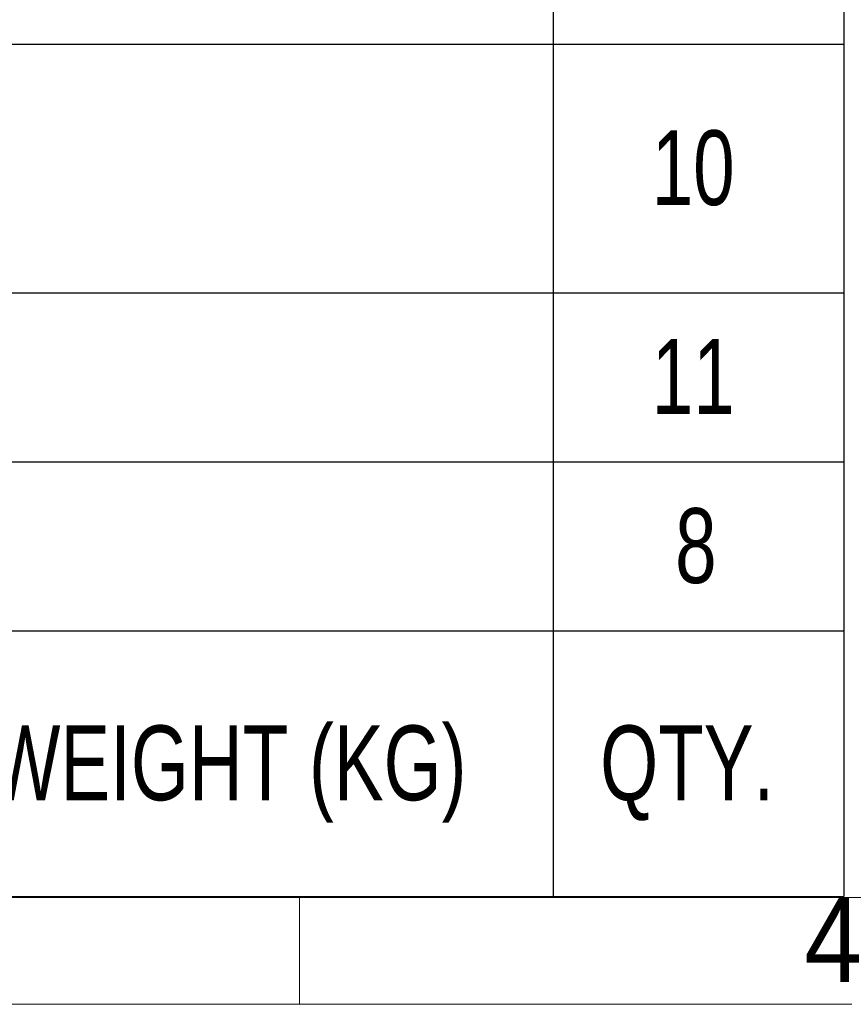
# Model space of a CAD drawing. Header units: millimetres. Extents: x 450 to 25135, y 150 to 17673.
# Tile 263 of 463: x 18373 to 19530, y 150 to 1532. Entities that reach past the tile are written whole.
import ezdxf

# ---------------------------------------------------------------- set-up
doc = ezdxf.new("R2010")
doc.units = ezdxf.units.MM
doc.linetypes.add('SLD-Continua', pattern=[0])
doc.layers.add('COTAS', color=1, linetype='SLD-Continua')
doc.styles.add('SLDTEXTSTYLE3', font='GOTHIC.TTF', dxfattribs={"width": 0.913})
doc.styles.add('SLDTEXTSTYLE6', font='ARIALN.TTF', dxfattribs={"width": 0.87})

# ---------------------------------------------------------------- blocks, each defined once
blk = doc.blocks.new('SW_TABLEANNOTATION_0')
at = {"layer": 'COTAS', "color": 0, "ltscale": 30}
for p, q in [((8125.4, 1061), (8125.4, 823.7)), ((8533.5, 1061), (8533.5, 823.7)), ((7300.8, 823.7), (8125.4, 823.7)), ((8125.4, 823.7), (8125.4, 474.7)), ((8125.4, 823.7), (8533.5, 823.7)), ((8533.5, 823.7), (8533.5, 474.7)), ((7300.8, 474.7), (8125.4, 474.7)), ((8125.4, 474.7), (8125.4, 237.3)), ((8125.4, 474.7), (8533.5, 474.7)), ((8533.5, 474.7), (8533.5, 237.3)), ((7300.8, 237.3), (8125.4, 237.3)), ((8125.4, 237.3), (8125.4, 0)), ((8125.4, 237.3), (8533.5, 237.3)), ((8533.5, 237.3), (8533.5, 0)), ((8125.4, 0), (8125.4, -372.7)), ((8533.5, 0), (8533.5, -372.7)), ((7300.8, 0), (8125.4, 0)), ((8125.4, 0), (8533.5, 0)), ((7300.8, -372.7), (8125.4, -372.7)), ((8125.4, -372.7), (8533.5, -372.7))]:
    blk.add_line(p, q, dxfattribs=at)
at = {"layer": 'COTAS', "color": 0, "ltscale": 30, "char_height": 105, "attachment_point": 1, "style": 'SLDTEXTSTYLE6'}
for s, insert in [('10', (8263.7, 702.8)), ('11', (8263.7, 409.6)), ('8', (8296.6, 172.3)), ('WEIGHT (KG)', (7335.4, -132.7)), ('QTY.', (8191.4, -132.7))]:
    blk.add_mtext(s, dxfattribs=dict(at, insert=insert))

msp = doc.modelspace()

# ---------------------------------------------------------------- linework, layer by layer
at = {"color": 7, "linetype": 'SLD-Continua', "lineweight": 18, "ltscale": 30}
for p, q in [((24930, 300), (600, 300)), ((19530, 300), (18480, 300)), ((18765, 300), (18765, 150)), ((25080, 150), (450, 150))]:
    msp.add_line(p, q, dxfattribs=at)

# ---------------------------------------------------------------- block references
at = {"layer": 'COTAS', "ltscale": 30}
msp.add_blockref('SW_TABLEANNOTATION_0', (10995.6, 674.1), dxfattribs=at)

# ---------------------------------------------------------------- texts
at = {"color": 7, "linetype": 'Continuous', "lineweight": 0, "ltscale": 30, "insert": (19513.8, 300.4), "char_height": 119.1, "attachment_point": 2, "style": 'SLDTEXTSTYLE3'}
msp.add_mtext('4', dxfattribs=at)

doc.saveas('drawing.dxf')
